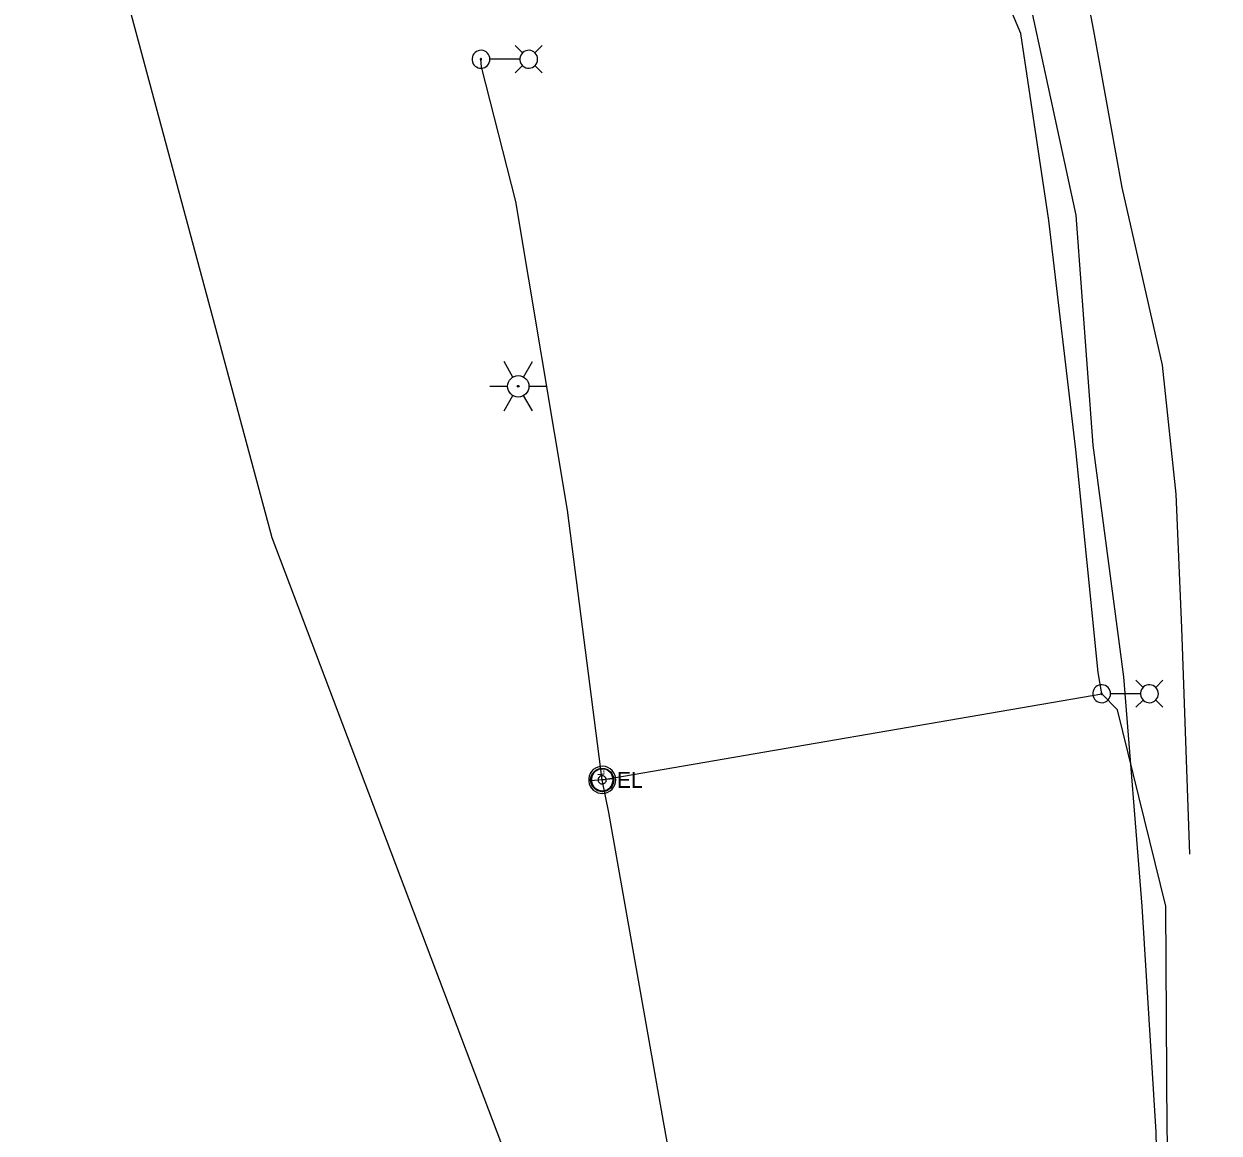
# Model space of a CAD drawing. Extents: x 600849 to 606371, y 330010 to 403088.
# Drawn here: x 604365.5 to 604655.9, y 337341 to 337610.4 of the extents above; entities that cross this region are included whole.
import ezdxf

# ---------------------------------------------------------------- set-up
doc = ezdxf.new("R2010")
doc.units = 0
for name, color, linetype in [('E_FTMS_Conduit', 7, 'Continuous'), ('E_LTG', 7, 'Continuous'), ('E_LTG_CID', 7, 'Continuous'), ('E_UTL_E', 7, 'Continuous'), ('E_UTL_FO_UG_QWEST', 7, 'Continuous')]:
    doc.layers.add(name, color=color, linetype=linetype)

# ---------------------------------------------------------------- blocks, each defined once
blk = doc.blocks.new('_U271')
at = {"layer": 'E_LTG'}
blk.add_lwpolyline([(0.001, -0.171), (0.001, 0.172)], dxfattribs=at)
blk.add_circle((0.001, 0), 0.171, dxfattribs=at)
blk.add_arc((0.001, 0), 0.171, 90, 270, dxfattribs=at)
blk.add_text('L', height=0.108, dxfattribs=at).set_placement((0.066, -0.042))

msp = doc.modelspace()

# ---------------------------------------------------------------- linework, layer by layer
at = {"layer": 'E_FTMS_Conduit'}
for points in [[(604641.55, 337295.97), (604640.55, 337341.15), (604637.16, 337396.06), (604632.73, 337451.75), (604625.26, 337508.06), (604621.12, 337563.89), (604599.64, 337663.1), (604587.13, 337721.8), (604576.22, 337776.9), (604535.96, 337977.08)], [(604586.79, 337850.4), (604585.45, 337836.07), (604588.44, 337819.92), (604592.55, 337789.34), (604597.71, 337755.35), (604612.05, 337678.3), (604625.35, 337608.74), (604632.24, 337570.63), (604642.05, 337527.47), (604645.37, 337496.17), (604646.7, 337463.71), (604648.65, 337408.72)]]:
    msp.add_lwpolyline(points, dxfattribs=at)
at = {"layer": 'E_LTG'}
for points in [[(604478.69, 337601.8), (604478.65, 337602.21), (604478.53, 337602.61), (604478.34, 337602.98), (604478.09, 337603.3), (604477.78, 337603.57), (604477.42, 337603.78), (604477.03, 337603.91), (604476.62, 337603.97), (604476.2, 337603.95), (604475.8, 337603.86), (604475.43, 337603.68), (604475.09, 337603.44), (604474.8, 337603.14), (604474.58, 337602.8), (604474.43, 337602.41), (604474.35, 337602.01), (604474.35, 337601.59), (604474.43, 337601.19), (604474.58, 337600.8), (604474.8, 337600.45), (604475.09, 337600.16), (604475.43, 337599.92), (604475.8, 337599.74), (604476.2, 337599.65), (604476.62, 337599.63), (604477.03, 337599.69), (604477.42, 337599.82), (604477.78, 337600.03), (604478.09, 337600.3), (604478.34, 337600.62), (604478.53, 337600.99), (604478.65, 337601.39), (604478.69, 337601.8)], [(604486.6, 337603.33), (604484.82, 337605.1)], [(604490.29, 337601.8), (604490.25, 337602.21), (604490.14, 337602.61), (604489.95, 337602.98), (604489.69, 337603.3), (604489.38, 337603.57), (604489.02, 337603.78), (604488.63, 337603.91), (604488.22, 337603.97), (604487.81, 337603.95), (604487.41, 337603.86), (604487.03, 337603.68), (604486.69, 337603.44), (604486.41, 337603.14), (604486.18, 337602.8), (604486.03, 337602.41), (604485.95, 337602.01), (604485.95, 337601.59), (604486.03, 337601.19), (604486.18, 337600.8), (604486.41, 337600.45), (604486.69, 337600.16), (604487.03, 337599.92), (604487.41, 337599.74), (604487.81, 337599.65), (604488.22, 337599.63), (604488.63, 337599.69), (604489.02, 337599.82), (604489.38, 337600.03), (604489.69, 337600.3), (604489.95, 337600.62), (604490.14, 337600.99), (604490.25, 337601.39), (604490.29, 337601.8)], [(604489.64, 337603.33), (604491.42, 337605.1)], [(604476.68, 337601.8), (604476.68, 337601.83), (604476.67, 337601.86), (604476.65, 337601.89), (604476.63, 337601.91), (604476.61, 337601.94), (604476.58, 337601.95), (604476.55, 337601.96), (604476.52, 337601.97), (604476.49, 337601.96), (604476.46, 337601.96), (604476.43, 337601.94), (604476.4, 337601.93), (604476.38, 337601.9), (604476.37, 337601.88), (604476.35, 337601.85), (604476.35, 337601.82), (604476.35, 337601.78), (604476.35, 337601.75), (604476.37, 337601.72), (604476.38, 337601.7), (604476.4, 337601.67), (604476.43, 337601.66), (604476.46, 337601.64), (604476.49, 337601.64), (604476.52, 337601.63), (604476.55, 337601.64), (604476.58, 337601.65), (604476.61, 337601.66), (604476.63, 337601.68), (604476.65, 337601.71), (604476.67, 337601.74), (604476.68, 337601.77), (604476.68, 337601.8)], [(604485.91, 337601.8), (604478.73, 337601.8)], [(604486.6, 337600.28), (604484.82, 337598.5)], [(604489.64, 337600.28), (604491.42, 337598.5)], [(604484.28, 337524.61), (604482.12, 337528.36)], [(604486.88, 337524.61), (604489.05, 337528.36)], [(604478.65, 337522.36), (604482.98, 337522.36)], [(604488.18, 337522.36), (604492.51, 337522.36)], [(604482.12, 337516.36), (604484.28, 337520.11)], [(604489.05, 337516.36), (604486.88, 337520.11)], [(604629.5, 337447.68), (604629.46, 337448.1), (604629.35, 337448.49), (604629.16, 337448.86), (604628.9, 337449.19), (604628.59, 337449.46), (604628.23, 337449.66), (604627.84, 337449.8), (604627.43, 337449.86), (604627.02, 337449.84), (604626.61, 337449.74), (604626.24, 337449.57), (604625.9, 337449.33), (604625.62, 337449.03), (604625.39, 337448.68), (604625.24, 337448.3), (604625.16, 337447.89), (604625.16, 337447.48), (604625.24, 337447.07), (604625.39, 337446.69), (604625.62, 337446.34), (604625.9, 337446.04), (604626.24, 337445.8), (604626.61, 337445.63), (604627.02, 337445.53), (604627.43, 337445.51), (604627.84, 337445.57), (604628.23, 337445.71), (604628.59, 337445.91), (604628.9, 337446.18), (604629.16, 337446.51), (604629.35, 337446.88), (604629.46, 337447.27), (604629.5, 337447.68)], [(604637.41, 337449.21), (604635.63, 337450.98)], [(604641.1, 337447.68), (604641.07, 337448.1), (604640.95, 337448.49), (604640.76, 337448.86), (604640.5, 337449.19), (604640.19, 337449.46), (604639.83, 337449.66), (604639.44, 337449.8), (604639.03, 337449.86), (604638.62, 337449.84), (604638.22, 337449.74), (604637.84, 337449.57), (604637.5, 337449.33), (604637.22, 337449.03), (604637, 337448.68), (604636.84, 337448.3), (604636.76, 337447.89), (604636.76, 337447.48), (604636.84, 337447.07), (604637, 337446.69), (604637.22, 337446.34), (604637.5, 337446.04), (604637.84, 337445.8), (604638.22, 337445.63), (604638.62, 337445.53), (604639.03, 337445.51), (604639.44, 337445.57), (604639.83, 337445.71), (604640.19, 337445.91), (604640.5, 337446.18), (604640.76, 337446.51), (604640.95, 337446.88), (604641.07, 337447.27), (604641.1, 337447.68)], [(604640.45, 337449.21), (604642.23, 337450.98)], [(604627.49, 337447.68), (604627.49, 337447.72), (604627.48, 337447.75), (604627.47, 337447.77), (604627.45, 337447.8), (604627.42, 337447.82), (604627.39, 337447.84), (604627.36, 337447.85), (604627.33, 337447.85), (604627.3, 337447.85), (604627.27, 337447.84), (604627.24, 337447.83), (604627.22, 337447.81), (604627.19, 337447.79), (604627.18, 337447.76), (604627.17, 337447.73), (604627.16, 337447.7), (604627.16, 337447.67), (604627.17, 337447.64), (604627.18, 337447.61), (604627.19, 337447.58), (604627.22, 337447.56), (604627.24, 337447.54), (604627.27, 337447.53), (604627.3, 337447.52), (604627.33, 337447.52), (604627.36, 337447.52), (604627.39, 337447.53), (604627.42, 337447.55), (604627.45, 337447.57), (604627.47, 337447.59), (604627.48, 337447.62), (604627.49, 337447.65), (604627.49, 337447.68)], [(604636.72, 337447.68), (604629.54, 337447.68)], [(604637.41, 337446.16), (604635.63, 337444.38)], [(604640.45, 337446.16), (604642.23, 337444.38)]]:
    msp.add_lwpolyline(points, dxfattribs=at)
for radius in [2.6, 2.6, 2.6, 0.217]:
    msp.add_circle((604485.58, 337522.36), radius, dxfattribs=at)
at = {"layer": 'E_LTG_CID'}
msp.add_line((604505.97, 337426.78), (604627.33, 337447.68), dxfattribs=at)
for points in [[(604655.86, 337244.87), (604655.45, 337247.07), (604645.16, 337296.66), (604643.23, 337341.37), (604642.94, 337396.12), (604631.14, 337443.78), (604627.33, 337447.68), (604626.49, 337452.83), (604621.02, 337506.96), (604614.49, 337562.63), (604607.69, 337608.04), (604595.35, 337637.29), (604593.26, 337646.33), (604591.86, 337662.02), (604588.47, 337689.68), (604582.79, 337721.06), (604569.75, 337774.7), (604568.46, 337780.5), (604568.39, 337781.64)], [(604505.98, 337426.76), (604497.55, 337492.25), (604484.96, 337567.24), (604476.61, 337599.98), (604476.51, 337601.8)], [(604528.37, 337301.98), (604520.87, 337343.77), (604507.57, 337418.85), (604505.97, 337426.78)]]:
    msp.add_lwpolyline(points, dxfattribs=at)
at = {"layer": 'E_UTL_E'}
for points in [[(604509.28, 337426.76), (604509.22, 337427.39), (604509.04, 337427.99), (604508.75, 337428.55), (604508.37, 337429.04), (604507.89, 337429.45), (604507.35, 337429.76), (604506.76, 337429.97), (604506.14, 337430.06), (604505.51, 337430.03), (604504.9, 337429.88), (604504.33, 337429.62), (604503.82, 337429.26), (604503.38, 337428.8), (604503.05, 337428.27), (604502.81, 337427.69), (604502.69, 337427.08), (604502.69, 337426.45), (604502.81, 337425.83), (604503.05, 337425.25), (604503.38, 337424.72), (604503.82, 337424.27), (604504.33, 337423.9), (604504.9, 337423.64), (604505.51, 337423.5), (604506.14, 337423.47), (604506.76, 337423.56), (604507.35, 337423.76), (604507.89, 337424.07), (604508.37, 337424.49), (604508.75, 337424.98), (604509.04, 337425.54), (604509.22, 337426.14), (604509.28, 337426.76)], [(604509.28, 337426.76), (604509.22, 337427.39), (604509.04, 337427.99), (604508.75, 337428.55), (604508.37, 337429.04), (604507.89, 337429.45), (604507.35, 337429.76), (604506.76, 337429.97), (604506.14, 337430.06), (604505.51, 337430.03), (604504.9, 337429.88), (604504.33, 337429.62), (604503.82, 337429.26), (604503.38, 337428.8), (604503.05, 337428.27), (604502.81, 337427.69), (604502.69, 337427.08), (604502.69, 337426.45), (604502.81, 337425.83), (604503.05, 337425.25), (604503.38, 337424.72), (604503.82, 337424.27), (604504.33, 337423.9), (604504.9, 337423.64), (604505.51, 337423.5), (604506.14, 337423.47), (604506.76, 337423.56), (604507.35, 337423.76), (604507.89, 337424.07), (604508.37, 337424.49), (604508.75, 337424.98), (604509.04, 337425.54), (604509.22, 337426.14), (604509.28, 337426.76)], [(604508.62, 337426.76), (604508.57, 337427.26), (604508.43, 337427.74), (604508.2, 337428.19), (604507.89, 337428.58), (604507.51, 337428.91), (604507.08, 337429.16), (604506.6, 337429.33), (604506.1, 337429.4), (604505.6, 337429.38), (604505.12, 337429.26), (604504.66, 337429.05), (604504.25, 337428.76), (604503.9, 337428.39), (604503.63, 337427.97), (604503.45, 337427.51), (604503.35, 337427.01), (604503.35, 337426.51), (604503.45, 337426.02), (604503.63, 337425.55), (604503.9, 337425.13), (604504.25, 337424.77), (604504.66, 337424.48), (604505.12, 337424.27), (604505.6, 337424.15), (604506.1, 337424.13), (604506.6, 337424.2), (604507.08, 337424.36), (604507.51, 337424.61), (604507.89, 337424.94), (604508.2, 337425.33), (604508.43, 337425.78), (604508.57, 337426.26), (604508.62, 337426.76)], [(604508.62, 337426.76), (604508.57, 337427.26), (604508.43, 337427.74), (604508.2, 337428.19), (604507.89, 337428.58), (604507.51, 337428.91), (604507.08, 337429.16), (604506.6, 337429.33), (604506.1, 337429.4), (604505.6, 337429.38), (604505.12, 337429.26), (604504.66, 337429.05), (604504.25, 337428.76), (604503.9, 337428.39), (604503.63, 337427.97), (604503.45, 337427.51), (604503.35, 337427.01), (604503.35, 337426.51), (604503.45, 337426.02), (604503.63, 337425.55), (604503.9, 337425.13), (604504.25, 337424.77), (604504.66, 337424.48), (604505.12, 337424.27), (604505.6, 337424.15), (604506.1, 337424.13), (604506.6, 337424.2), (604507.08, 337424.36), (604507.51, 337424.61), (604507.89, 337424.94), (604508.2, 337425.33), (604508.43, 337425.78), (604508.57, 337426.26), (604508.62, 337426.76)], [(604506.97, 337426.76), (604506.95, 337426.95), (604506.9, 337427.13), (604506.81, 337427.3), (604506.7, 337427.45), (604506.55, 337427.57), (604506.39, 337427.66), (604506.21, 337427.72), (604506.03, 337427.75), (604505.84, 337427.74), (604505.65, 337427.7), (604505.48, 337427.62), (604505.33, 337427.51), (604505.2, 337427.37), (604505.1, 337427.22), (604505.03, 337427.04), (604504.99, 337426.86), (604504.99, 337426.67), (604505.03, 337426.48), (604505.1, 337426.31), (604505.2, 337426.15), (604505.33, 337426.01), (604505.48, 337425.9), (604505.65, 337425.83), (604505.84, 337425.78), (604506.03, 337425.77), (604506.21, 337425.8), (604506.39, 337425.86), (604506.55, 337425.96), (604506.7, 337426.08), (604506.81, 337426.23), (604506.9, 337426.39), (604506.95, 337426.57), (604506.97, 337426.76)], [(604506.97, 337426.76), (604506.95, 337426.95), (604506.9, 337427.13), (604506.81, 337427.3), (604506.7, 337427.45), (604506.55, 337427.57), (604506.39, 337427.66), (604506.21, 337427.72), (604506.03, 337427.75), (604505.84, 337427.74), (604505.65, 337427.7), (604505.48, 337427.62), (604505.33, 337427.51), (604505.2, 337427.37), (604505.1, 337427.22), (604505.03, 337427.04), (604504.99, 337426.86), (604504.99, 337426.67), (604505.03, 337426.48), (604505.1, 337426.31), (604505.2, 337426.15), (604505.33, 337426.01), (604505.48, 337425.9), (604505.65, 337425.83), (604505.84, 337425.78), (604506.03, 337425.77), (604506.21, 337425.8), (604506.39, 337425.86), (604506.55, 337425.96), (604506.7, 337426.08), (604506.81, 337426.23), (604506.9, 337426.39), (604506.95, 337426.57), (604506.97, 337426.76)]]:
    msp.add_lwpolyline(points, dxfattribs=at)
at = {"layer": 'E_UTL_FO_UG_QWEST'}
msp.add_lwpolyline([(604326.17, 337855.13), (604425.7, 337485.61), (604536.2, 337193.87)], dxfattribs=at)

# ---------------------------------------------------------------- block references
at = {"layer": 'E_LTG_CID', "xscale": 16.40416666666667, "yscale": 16.40416666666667, "rotation": 95.42595673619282}
msp.add_blockref('_U271', (604505.98, 337426.74), dxfattribs=at)

# ---------------------------------------------------------------- texts
at = {"layer": 'E_UTL_E'}
msp.add_text('EL', height=3.849, dxfattribs=at).set_placement((604509.54, 337424.82))
msp.add_text('EL', height=3.849, dxfattribs=at).set_placement((604509.54, 337424.82))

doc.saveas('drawing.dxf')
